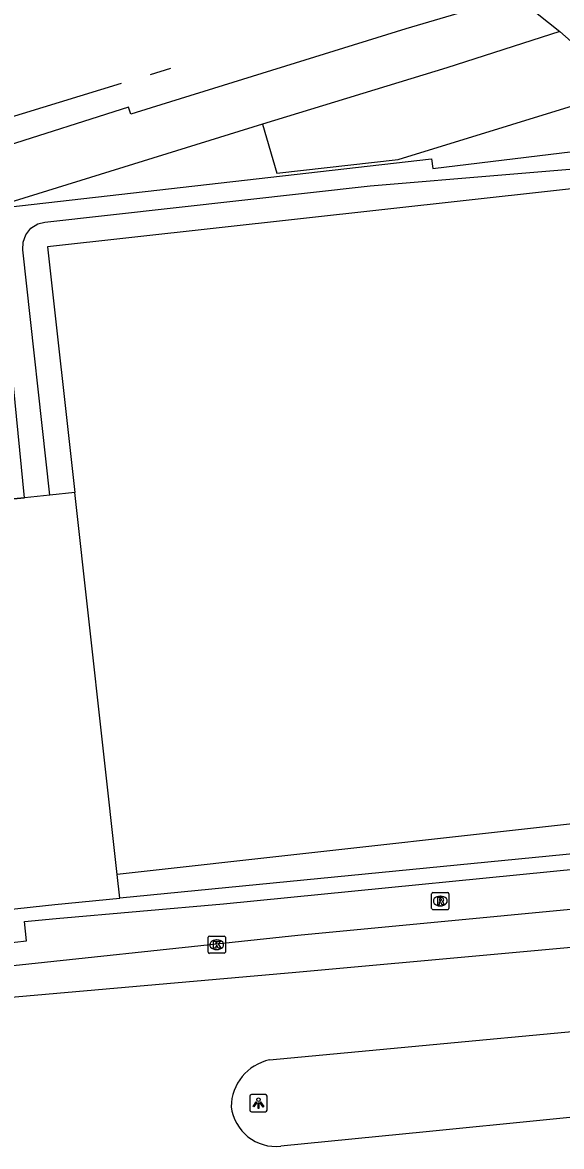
# Model space of a CAD drawing. Extents: x 161477 to 163040, y 383680 to 384868.
# Drawn here: x 162937.6 to 162968.8, y 383911.7 to 383976.8 of the extents above; entities that cross this region are included whole.
import ezdxf

# ---------------------------------------------------------------- set-up
doc = ezdxf.new("R2010")
doc.units = 0
for name, color, linetype in [('IMGEO_Groenvoorziening', 7, 'Continuous'), ('IMGEO_Hek', 7, 'Continuous'), ('IMGEO_Kolk', 7, 'Continuous'), ('IMGEO_Lichtpunt', 7, 'Continuous'), ('IMGEO_Perron', 7, 'Continuous'), ('IMGEO_Rijbaan_lokaal_gesloten', 7, 'Continuous'), ('IMGEO_Rioolput', 7, 'Continuous'), ('IMGEO_Spoor', 7, 'Continuous'), ('IMGEO_Terreindeel_gesloten', 7, 'Continuous'), ('IMGEO_Terreindeel_halfverhard', 7, 'Continuous'), ('IMGEO_Terreindeel_open', 7, 'Continuous'), ('IMGEO_Voetpad_open', 7, 'Continuous')]:
    doc.layers.add(name, color=color, linetype=linetype)

msp = doc.modelspace()

# ---------------------------------------------------------------- linework, layer by layer
at = {"layer": 'IMGEO_Groenvoorziening'}
for points in [[(162939.199, 383949.437), (162937.624, 383963.638), (162937.641, 383964.068), (162937.799, 383964.505), (162938.098, 383964.878), (162938.489, 383965.128), (162938.905, 383965.239), (162957.745, 383967.328), (162973.447, 383968.64), (162973.56, 383967.622), (162973.057, 383967.567)], [(162973.057, 383967.567), (162939.065, 383963.798), (162940.64, 383949.597)], [(162973.414, 383964.349), (162977.083, 383931.259), (162943.091, 383927.49)], [(162940.64, 383949.597), (162939.199, 383949.437)], [(162978.767, 383929.586), (162943.244, 383926.113)], [(162943.244, 383926.113), (162943.091, 383927.49)], [(162929.022, 383924.609), (162938.22, 383925.608), (162939.486, 383925.746), (162943.244, 383926.113)]]:
    msp.add_lwpolyline(points, dxfattribs=at)
at = {"layer": 'IMGEO_Hek'}
msp.add_lwpolyline([(162913.453, 383943.763), (162913.159, 383947.071), (162937.735, 383949.275), (162936.061, 383966.013), (162961.297, 383968.903), (162961.361, 383968.332), (162974.88, 383969.981), (162974.859, 383970.195), (162975.588, 383970.282), (162977.379, 383970.495), (162983.787, 383971.259), (162983.767, 383971.553), (162984.025, 383971.492), (162985.073, 383971.246), (162987.103, 383971.499), (162987.637, 383971.566), (162988.245, 383971.642)], dxfattribs=at)
at = {"layer": 'IMGEO_Kolk'}
for p, q in [((162948.429, 383923.924), (162949.281, 383923.924)), ((162948.354, 383922.998), (162948.354, 383923.85)), ((162948.842, 383923.704), (162948.867, 383923.704)), ((162949.355, 383923.85), (162949.355, 383922.998)), ((162949.281, 383922.924), (162948.429, 383922.924)), ((162948.865, 383923.144), (162948.84, 383923.144))]:
    msp.add_line(p, q, dxfattribs=at)
for points in [[(162948.429, 383923.924), (162949.281, 383923.924)], [(162948.354, 383922.998), (162948.354, 383923.85)], [(162948.675, 383923.624), (162948.798, 383923.624), (162948.798, 383923.473), (162948.928, 383923.624), (162949.092, 383923.624), (162948.946, 383923.473), (162949.099, 383923.224), (162948.947, 383923.224), (162948.862, 383923.388), (162948.798, 383923.321), (162948.798, 383923.224), (162948.675, 383923.224), (162948.675, 383923.624)], [(162949.355, 383923.85), (162949.355, 383922.998)], [(162949.281, 383922.924), (162948.429, 383922.924)]]:
    msp.add_lwpolyline(points, dxfattribs=at)
for centre, start, end in [((162948.431, 383923.848), 91.55205, 178.44795), ((162948.431, 383923.848), 91.55205, 178.44795), ((162949.279, 383923.848), 1.55205, 88.44795), ((162949.279, 383923.848), 1.55205, 88.44795), ((162948.431, 383923), 181.55205, 268.44795), ((162948.431, 383923), 181.55205, 268.44795), ((162949.279, 383923), 271.55205, 358.44795), ((162949.279, 383923), 271.55205, 358.44795)]:
    msp.add_arc(centre, 0.0765, start, end, dxfattribs=at)
for centre, major_axis, ratio, start_param, end_param in [((162948.841, 383923.424), (-0.387, 0.002), 0.722429, 4.712389, 7.853982), ((162948.866, 383923.424), (-0.39, 0.002), 0.717154, 1.570796, 4.712389)]:
    msp.add_ellipse(centre, major_axis=major_axis, ratio=ratio, start_param=start_param, end_param=end_param, dxfattribs=at)
at = {"layer": 'IMGEO_Lichtpunt'}
for p, q in [((162950.775, 383914.659), (162950.775, 383913.852)), ((162950.775, 383914.659), (162950.775, 383913.852)), ((162951.677, 383914.754), (162950.869, 383914.754)), ((162951.677, 383914.754), (162950.869, 383914.754)), ((162951.771, 383913.852), (162951.771, 383914.659)), ((162951.771, 383913.852), (162951.771, 383914.659)), ((162950.869, 383913.758), (162951.677, 383913.758)), ((162950.869, 383913.758), (162951.677, 383913.758))]:
    msp.add_line(p, q, dxfattribs=at)
for points in [[(162951.149, 383914.323), (162951.188, 383914.295), (162951, 383914.033), (162950.962, 383914.06), (162951.149, 383914.323)], [(162951.251, 383914.275), (162951.298, 383914.275), (162951.298, 383913.953), (162951.251, 383913.953), (162951.251, 383914.275)], [(162951.361, 383914.295), (162951.399, 383914.322), (162951.586, 383914.06), (162951.547, 383914.032), (162951.361, 383914.295)]]:
    msp.add_lwpolyline(points, dxfattribs=at)
msp.add_circle((162951.274, 383914.457), 0.0994, dxfattribs=at)
for centre, start, end in [((162950.869, 383914.659), 90, 180), ((162950.869, 383914.659), 90, 180), ((162951.677, 383914.659), 0, 90), ((162951.677, 383914.659), 0, 90), ((162950.869, 383913.852), 180, 270), ((162950.869, 383913.852), 180, 270), ((162951.677, 383913.852), 270, 0), ((162951.677, 383913.852), 270, 360)]:
    msp.add_arc(centre, 0.0946, start, end, dxfattribs=at)
at = {"layer": 'IMGEO_Perron'}
for points in [[(162966.107, 383978.368), (162965.519, 383978.122), (162959.806, 383976.424), (162945.065, 383971.85), (162943.886, 383971.471), (162943.753, 383971.883), (162936.363, 383969.54), (162930.157, 383967.629), (162922.168, 383965.239), (162919.451, 383964.4), (162910.755, 383961.723), (162903.085, 383959.353), (162893.071, 383956.343), (162886.253, 383954.412), (162881.007, 383953.141), (162873.53, 383951.45), (162860.493, 383948.56), (162850.153, 383946.25), (162843.881, 383944.798), (162831.936, 383942.161), (162826.17, 383940.856), (162810.47, 383937.447)], [(162966.107, 383978.368), (162968.732, 383976.273)], [(162968.732, 383976.273), (162962.173, 383974.154), (162951.513, 383970.898)], [(162951.513, 383970.898), (162934.626, 383965.678), (162933.947, 383965.392), (162933.48, 383965.099), (162932.848, 383964.586), (162932.289, 383963.927), (162931.836, 383963.128), (162931.566, 383962.459), (162931.44, 383961.857), (162931.367, 383961.191), (162931.426, 383960.488), (162931.723, 383958.844), (162931.836, 383957.838), (162931.803, 383957.372), (162931.696, 383956.926), (162931.556, 383956.454), (162931.263, 383955.814), (162930.717, 383955.135), (162930.012, 383954.469), (162928.826, 383953.697), (162928.293, 383953.493)]]:
    msp.add_lwpolyline(points, dxfattribs=at)
at = {"layer": 'IMGEO_Rijbaan_lokaal_gesloten'}
for points in [[(163012.112, 383927.523), (162988.958, 383925.039), (162953.443, 383921.822), (162934.308, 383920.138), (162929.562, 383919.678), (162925.622, 383918.989), (162920.417, 383917.611), (162904.19, 383912.94), (162902.277, 383912.327), (162901.643, 383913.912)], [(162933.255, 383921.814), (162953.549, 383923.971), (162989.792, 383927.422), (162990.839, 383927.514)], [(162951.91, 383916.755), (162979.114, 383919.303), (162999.277, 383921.271)], [(162990.351, 383915.445), (162974.919, 383913.984), (162960.986, 383912.602), (162952.574, 383911.761)]]:
    msp.add_lwpolyline(points, dxfattribs=at)
for centre, radius, start, end in [((162952.492, 383914.016), 2.8, 101.99147, 179.28679), ((162952.289, 383914.361), 2.615, 186.79983, 276.25977)]:
    msp.add_arc(centre, radius, start, end, dxfattribs=at)
at = {"layer": 'IMGEO_Rioolput'}
for p, q in [((162961.302, 383925.524), (162961.302, 383926.376)), ((162961.377, 383926.45), (162962.229, 383926.45)), ((162961.79, 383926.23), (162961.815, 383926.23)), ((162962.303, 383926.376), (162962.303, 383925.524)), ((162962.229, 383925.45), (162961.377, 383925.45)), ((162961.813, 383925.67), (162961.788, 383925.67))]:
    msp.add_line(p, q, dxfattribs=at)
for points in [[(162961.302, 383925.524), (162961.302, 383926.376)], [(162961.377, 383926.45), (162962.229, 383926.45)], [(162961.891, 383926.148), (162961.639, 383926.15), (162961.639, 383925.75)], [(162961.639, 383925.75), (162961.763, 383925.75), (162961.763, 383925.912), (162961.774, 383925.912)], [(162961.817, 383926.069), (162961.763, 383926.069), (162961.763, 383925.988)], [(162961.763, 383925.988), (162961.815, 383925.988)], [(162961.821, 383925.883), (162961.892, 383925.75), (162962.032, 383925.75), (162961.967, 383925.876)], [(162962.303, 383926.376), (162962.303, 383925.524)], [(162962.229, 383925.45), (162961.377, 383925.45)]]:
    msp.add_lwpolyline(points, dxfattribs=at)
for centre, radius, start, end in [((162961.379, 383926.374), 0.0765, 91.55205, 178.44795), ((162961.379, 383926.374), 0.0765, 91.55205, 178.44795), ((162961.773, 383925.859), 0.0533, 26.02933, 88.69889), ((162961.799, 383926.177), 0.19, 274.7715, 282.96867), ((162961.823, 383925.973), 0.0964, 77.00612, 93.18647), ((162961.837, 383926.03), 0.0378, 276.66336, 79.67722), ((162961.89, 383926.038), 0.109, 350.36119, 89.41601), ((162961.888, 383926.038), 0.112, 277.58423, 350.98172), ((162961.872, 383925.823), 0.108, 29.51342, 73.79051), ((162962.227, 383926.374), 0.0765, 1.55205, 88.44795), ((162962.227, 383926.374), 0.0765, 1.55205, 88.44795), ((162961.379, 383925.526), 0.0765, 181.55205, 268.44795), ((162961.379, 383925.526), 0.0765, 181.55205, 268.44795), ((162962.227, 383925.526), 0.0765, 271.55205, 358.44795), ((162962.227, 383925.526), 0.0765, 271.55205, 358.44795)]:
    msp.add_arc(centre, radius, start, end, dxfattribs=at)
for centre, major_axis, ratio, start_param, end_param in [((162961.789, 383925.95), (-0.387, 0.002), 0.722429, 4.712389, 7.853982), ((162961.814, 383925.95), (-0.39, 0.002), 0.717154, 1.570796, 4.712389)]:
    msp.add_ellipse(centre, major_axis=major_axis, ratio=ratio, start_param=start_param, end_param=end_param, dxfattribs=at)
at = {"layer": 'IMGEO_Spoor'}
for points in [[(162945.025, 383973.782), (162946.208, 383974.144)], [(162536.897, 383923.472), (162548.619, 383923.072), (162584.2, 383921.957), (162617.144, 383920.976), (162627.464, 383921.295), (162634.457, 383921.368), (162645.116, 383922.189), (162663.183, 383923.876), (162681.625, 383925.598), (162711.587, 383928.395), (162742.708, 383931.222), (162769.366, 383933.791), (162796.588, 383936.631), (162803.649, 383937.729), (162809.9, 383938.866), (162854.32, 383948.694), (162865.557, 383951.206), (162875.093, 383953.339), (162887.077, 383956.233), (162906.285, 383961.924), (162943.352, 383973.27)]]:
    msp.add_lwpolyline(points, dxfattribs=at)
at = {"layer": 'IMGEO_Terreindeel_gesloten'}
msp.add_lwpolyline([(162943.091, 383927.49), (162940.64, 383949.597)], dxfattribs=at)
at = {"layer": 'IMGEO_Terreindeel_halfverhard'}
msp.add_lwpolyline([(162937.735, 383949.275), (162936.061, 383966.013), (162961.297, 383968.903), (162961.361, 383968.332), (162974.88, 383969.981), (162974.859, 383970.195), (162975.588, 383970.282)], dxfattribs=at)
at = {"layer": 'IMGEO_Terreindeel_open'}
for points in [[(162951.513, 383970.898), (162952.332, 383968.07), (162959.364, 383968.866), (162972.519, 383972.916)], [(162937.735, 383949.275), (162913.159, 383947.071), (162912.988, 383948.322)], [(162939.199, 383949.437), (162937.735, 383949.275)]]:
    msp.add_lwpolyline(points, dxfattribs=at)
at = {"layer": 'IMGEO_Voetpad_open'}
for points in [[(162968.732, 383976.273), (162972.519, 383972.916)], [(162933.088, 383923.115), (162937.842, 383923.645), (162937.72, 383924.773), (162939.569, 383924.935), (162949.256, 383925.782), (162973.812, 383928.216), (162985.56, 383929.344), (162989.17, 383929.68), (162991.842, 383929.982)]]:
    msp.add_lwpolyline(points, dxfattribs=at)

doc.saveas('drawing.dxf')
